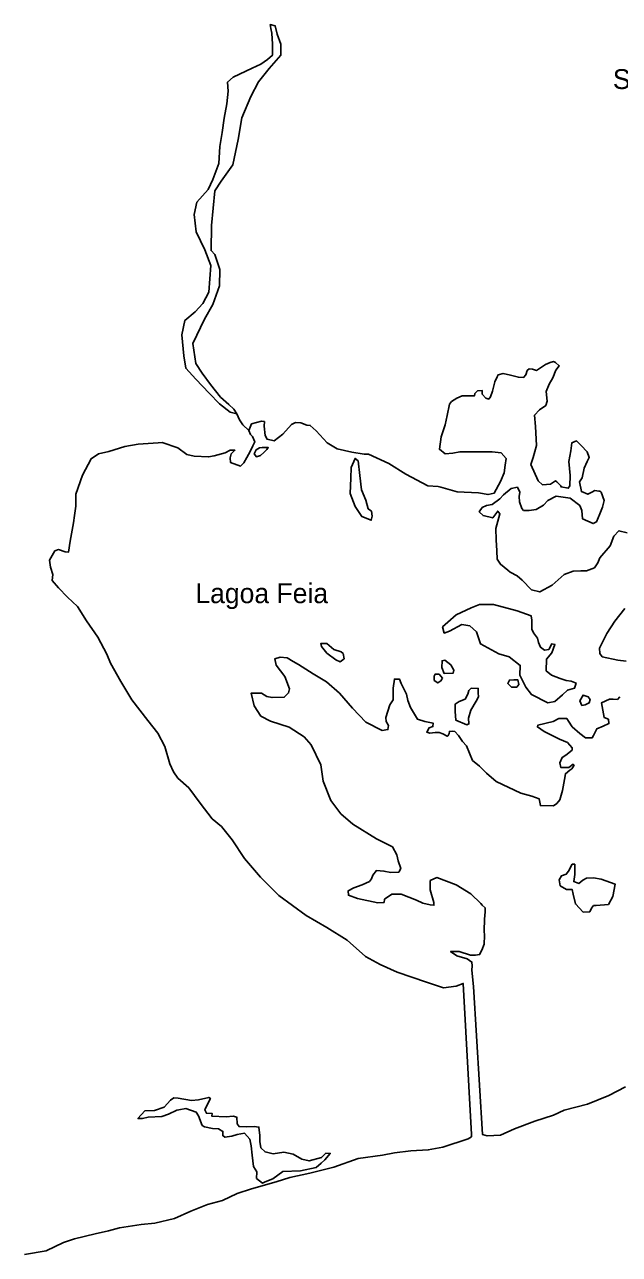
# Model space of a CAD drawing. Extents: x 662444 to 1640468, y 7452018 to 9606170.
# Drawn here: x 867707 to 886730, y 7540624 to 7579922 of the extents above; entities that cross this region are included whole.
import ezdxf

# ---------------------------------------------------------------- set-up
doc = ezdxf.new("R2010")
doc.units = 0
doc.layers.add('Level 1', color=7, linetype='Continuous')
doc.layers.add('Level 3', color=7, linetype='Continuous')

msp = doc.modelspace()

# ---------------------------------------------------------------- linework, layer by layer
at = {"layer": 'Level 1'}
for points in [[(874882, 7566950), (874689, 7567132), (874579, 7567290), (874491, 7567481), (874285, 7567541), (873940, 7567804), (873606, 7568145), (873182, 7568587), (872859, 7568939), (872796, 7569340), (872740, 7570006), (872833, 7570470), (873161, 7570740), (873405, 7571011), (873600, 7571373), (873630, 7571793), (873661, 7572225), (873477, 7572729), (873190, 7573301), (873131, 7573857), (873212, 7574243), (873574, 7574656), (873726, 7574974), (873924, 7575480), (873948, 7576022), (874031, 7576475), (874093, 7576929), (874176, 7577392), (874217, 7577791), (874193, 7578080), (874383, 7578241), (874990, 7578527), (875262, 7578653), (875473, 7578804), (875632, 7578944), (875640, 7579299), (875617, 7579643), (875579, 7579799), (875561, 7579922), (875716, 7579885), (875782, 7579617), (875899, 7579293), (875901, 7578949), (875528, 7578514), (875187, 7578089), (874948, 7577629), (874652, 7576938), (874543, 7576252), (874368, 7575436), (873994, 7574923), (873790, 7574607), (873681, 7573500), (873673, 7572702), (873794, 7572577), (873948, 7572096), (873946, 7571575), (873725, 7570981), (873466, 7570511), (873085, 7569732), (873184, 7569087), (873383, 7568782), (873654, 7568421), (873976, 7568014), (874239, 7567786), (874401, 7567638), (874491, 7567481)], [(879897, 7565555), (880602, 7565183), (880933, 7565164), (881015, 7565140), (881539, 7564994), (882221, 7564955), (882530, 7564903), (882728, 7564954), (882923, 7565326), (883044, 7565601), (883081, 7565844), (883106, 7566054), (882945, 7566236), (882656, 7566265), (882098, 7566267), (881622, 7566268), (881403, 7566228), (881154, 7566201), (880972, 7566350), (881033, 7566748), (881156, 7567133), (881225, 7567431), (881296, 7567795), (881360, 7567882), (881529, 7567989), (881696, 7568063), (881944, 7568057), (882100, 7568064), (882101, 7568130), (882196, 7568217), (882341, 7568225), (882339, 7568114), (882460, 7567989), (882552, 7567953), (882606, 7568030), (882672, 7568205), (882741, 7568503), (882818, 7568668), (882850, 7568734), (883007, 7568774), (883243, 7568724), (883500, 7568651), (883666, 7568647), (883740, 7568734), (883775, 7568866), (883848, 7568920), (883952, 7568906), (884075, 7568870), (884369, 7569063), (884516, 7569126), (884620, 7569156), (884681, 7569122), (884803, 7569019), (884696, 7568877), (884597, 7568636), (884488, 7568428), (884390, 7568197), (884424, 7567886), (884379, 7567754), (884179, 7567614), (884019, 7567441), (884042, 7567074), (884079, 7566474), (883976, 7566088), (883899, 7565869), (884134, 7565341), (884265, 7565216), (884525, 7565232), (884682, 7565339), (884733, 7565316), (884854, 7565180), (884864, 7565146), (885091, 7565107), (885144, 7565184), (885152, 7565516), (885111, 7565961), (885171, 7566303), (885209, 7566558), (885355, 7566621), (885507, 7566473), (885698, 7566268), (885766, 7566089), (885701, 7565958), (885603, 7565749), (885533, 7565440), (885458, 7565309), (885512, 7564997), (885717, 7564915), (885843, 7564978), (885947, 7565031), (886071, 7565017), (886113, 7565016), (886143, 7564982), (886240, 7564713), (886193, 7564504), (886105, 7564284), (885995, 7564032), (885891, 7563979), (885553, 7564131), (885528, 7564398), (885460, 7564555)], [(880057, 7543933), (880616, 7543964), (881083, 7544052), (881895, 7544321), (882000, 7544385), (882002, 7544451), (881737, 7549283), (881508, 7549200), (881103, 7549143), (880560, 7549323), (879627, 7549645), (879075, 7549891), (878606, 7550146), (878019, 7550660), (877377, 7551074), (876715, 7551456), (875841, 7552087), (875255, 7552678), (874743, 7553278), (874343, 7553875), (874002, 7554294), (873708, 7554545), (873327, 7555042), (872956, 7555528), (872612, 7555846), (872472, 7556049), (872354, 7556296), (872191, 7556855), (871964, 7557281), (871653, 7557688), (871141, 7558343), (870782, 7558929), (870455, 7559513), (870338, 7559804), (870050, 7560343), (869691, 7560873), (869401, 7561323), (869077, 7561630), (868795, 7561925), (868594, 7562163), (868608, 7562351), (868541, 7562586), (868505, 7562808), (868678, 7563104), (868792, 7563145), (869008, 7563074), (869111, 7563060), (869161, 7563414), (869267, 7563999), (869304, 7564231), (869342, 7564530), (869351, 7564918), (869562, 7565523), (869833, 7566049), (870074, 7566210), (870407, 7566279), (870918, 7566445), (871344, 7566512), (871976, 7566553), (872110, 7566572), (872603, 7566394), (872898, 7566187), (873135, 7566126), (873589, 7566105), (873766, 7566145), (874120, 7566236), (874287, 7566321), (874432, 7566318), (874316, 7566209), (874282, 7566077), (874289, 7565933), (874617, 7565814), (874723, 7565922), (874820, 7566087), (874918, 7566284), (875005, 7566459), (875070, 7566591), (874991, 7566759), (874931, 7566827), (874882, 7566950), (874969, 7567159), (875282, 7567251), (875375, 7567238), (875371, 7567094), (875406, 7566794), (875465, 7566670), (875691, 7566620), (875965, 7566836), (876242, 7567140), (876367, 7567203), (876543, 7567199), (876738, 7567117), (876841, 7567114), (877034, 7566943), (877387, 7566558), (877703, 7566362), (878176, 7566262), (878568, 7566197), (878702, 7566194), (879357, 7565901), (879897, 7565555)], [(875303, 7566408), (875500, 7566403), (875457, 7566349), (875362, 7566251), (875256, 7566154), (875121, 7566113), (875050, 7566203), (875115, 7566335), (875220, 7566399), (875303, 7566408)], [(878691, 7564452), (878803, 7564372), (878820, 7564216), (878796, 7564084), (878489, 7564202), (878279, 7564518), (878124, 7564943), (878136, 7565431), (878154, 7565774), (878275, 7566060), (878376, 7565980), (878427, 7565513), (878478, 7565057), (878615, 7564721), (878691, 7564452)], [(885460, 7564555), (885155, 7564784), (884712, 7564850), (884439, 7564713), (884301, 7564561), (884070, 7564422), (883842, 7564395), (883666, 7564399), (883606, 7564456), (883538, 7564668), (883522, 7564846), (883546, 7564979), (883467, 7565136), (883269, 7565096), (883026, 7564891), (882910, 7564772), (882657, 7564590), (882480, 7564550), (882344, 7564486), (882248, 7564356), (882369, 7564231), (882678, 7564157), (882838, 7564375), (882908, 7564284), (882773, 7563822), (882785, 7563455), (882807, 7563111), (882822, 7562844), (882931, 7562675), (883165, 7562492), (883235, 7562424), (883460, 7562307), (883622, 7562170), (883915, 7561864), (884182, 7561791), (884581, 7562014), (884961, 7562349), (885253, 7562452), (885492, 7562469), (885678, 7562464), (885928, 7562558), (886036, 7562722), (886102, 7562886), (886432, 7563267), (886553, 7563574), (886713, 7563748), (886980, 7563686)], [(884437, 7558246), (883916, 7558514), (883736, 7558751), (883548, 7559133), (883556, 7559443), (883201, 7559718), (882872, 7559815), (882290, 7560129), (882155, 7560520), (881942, 7560714), (881695, 7560753), (881297, 7560541), (881130, 7560478), (881073, 7560679), (881242, 7560831), (881506, 7561057), (881987, 7561289), (882259, 7561394), (882704, 7561394), (883464, 7561187), (883905, 7561032), (883932, 7560887), (883925, 7560599), (883985, 7560487), (884115, 7560317), (884143, 7560172), (884211, 7560026), (884333, 7559935), (884468, 7559954), (884566, 7560129), (884669, 7560115), (884569, 7559851), (884399, 7559645), (884389, 7559268), (884562, 7559130), (884839, 7559024), (885023, 7558964), (885188, 7558938), (885342, 7558878), (885296, 7558713), (885067, 7558652), (884909, 7558501), (884666, 7558296), (884437, 7558246)], [(886900, 7561258), (886580, 7560856), (886332, 7560463), (886093, 7559991), (886099, 7559825), (886180, 7559723), (886684, 7559611), (886941, 7559582)], [(877371, 7559837), (877200, 7560052), (877181, 7560141), (877368, 7560147), (877601, 7559953), (877827, 7559881), (877898, 7559824), (877925, 7559657), (877798, 7559560), (877665, 7559619), (877371, 7559837)], [(884942, 7557746), (884787, 7557749), (884609, 7557654), (884120, 7557533), (884108, 7557478), (884321, 7557328), (884812, 7557083), (885068, 7556977), (885219, 7556807), (885217, 7556741), (885017, 7556579), (884901, 7556504), (884824, 7556329), (884852, 7556184), (884893, 7556183), (885110, 7556178), (885247, 7556285), (885278, 7556262), (885213, 7556142), (885139, 7556099), (885002, 7555981), (884977, 7555804), (884906, 7555450), (884827, 7555153), (884731, 7555033), (884625, 7554958), (884202, 7554968), (884166, 7555180), (883930, 7555264), (883581, 7555361), (882783, 7555735), (882479, 7555998), (882257, 7556225), (882034, 7556408), (881839, 7556878), (881708, 7557015), (881588, 7557206), (881467, 7557331), (881385, 7557344), (881292, 7557335), (881290, 7557269), (881257, 7557203), (881216, 7557182), (881083, 7557263), (880970, 7557299), (880836, 7557302), (880670, 7557284), (880567, 7557309), (880643, 7557451), (880768, 7557492), (880771, 7557603), (880503, 7557654), (880277, 7557726), (880049, 7558098), (879961, 7558321), (879924, 7558522), (879747, 7558870), (879698, 7559004), (879533, 7559008), (879495, 7558721), (879490, 7558510), (879496, 7558344), (879389, 7558180), (879255, 7557784), (879273, 7557650), (879342, 7557527), (879328, 7557394), (879142, 7557365), (878621, 7557633), (878197, 7558076), (877774, 7558563), (877359, 7558916), (876931, 7559171), (876462, 7559470), (876299, 7559574), (876105, 7559690), (875878, 7559706), (875712, 7559655), (875758, 7559454), (876029, 7559092), (876175, 7558701), (876151, 7558568), (876013, 7558427), (875620, 7558415), (875455, 7558452), (875282, 7558556), (874993, 7558563), (874951, 7558553), (875045, 7558151), (875265, 7557824), (875571, 7557662), (876166, 7557470), (876645, 7557159), (876876, 7556909), (877182, 7556270), (877252, 7555747), (877506, 7555131), (877826, 7554702), (878201, 7554371), (878965, 7553898), (879476, 7553652)], [(881343, 7559464), (881432, 7559295), (881409, 7559196), (881130, 7559181), (881052, 7559382), (881057, 7559593), (881150, 7559613), (881343, 7559464)], [(881074, 7559038), (881021, 7558950), (880926, 7558886), (880804, 7558967), (880807, 7559100), (880840, 7559165), (880964, 7559162), (881074, 7559038)], [(883281, 7558751), (883159, 7558865), (883214, 7558975), (883348, 7558983), (883483, 7558979), (883510, 7558834), (883446, 7558747), (883281, 7558751)], [(882218, 7558444), (882153, 7558302), (881980, 7558017), (881902, 7557764), (881918, 7557575), (881855, 7557544), (881497, 7557696), (881473, 7557974), (881478, 7558207), (881604, 7558293), (881792, 7558366), (881879, 7558530), (881913, 7558640), (881987, 7558716), (882214, 7558711), (882211, 7558567), (882218, 7558444)], [(886748, 7558445), (886663, 7558358), (886529, 7558361), (886415, 7558364), (886154, 7558248), (886246, 7557780), (886379, 7557722), (886396, 7557588), (886208, 7557504), (886009, 7557420), (885901, 7557201), (885858, 7557135), (885640, 7557130), (885468, 7557267), (885215, 7557484), (885105, 7557664), (885045, 7557743), (884942, 7557746)], [(885531, 7558164), (885462, 7558310), (885570, 7558496), (885734, 7558436), (885794, 7558357), (885761, 7558247), (885635, 7558184), (885531, 7558164)], [(879476, 7553652), (879614, 7553394), (879651, 7553205), (879738, 7552958), (879673, 7552838), (879425, 7552822), (879199, 7552872), (878961, 7552888), (878844, 7552747), (878800, 7552626), (878736, 7552539), (878506, 7552434), (878235, 7552340), (878057, 7552245), (878064, 7552100), (878350, 7551994), (879009, 7551856), (879206, 7551873), (879218, 7551973), (879450, 7552133), (879749, 7552137), (880241, 7551948), (880445, 7551843), (880682, 7551793), (880795, 7551779), (880797, 7551868), (880673, 7552270), (880680, 7552570), (880889, 7552664), (881514, 7552438), (881983, 7552150), (882295, 7551832), (882336, 7551786), (882437, 7551695), (882434, 7551573), (882418, 7551340), (882409, 7550964), (882415, 7550819), (882409, 7550542), (882331, 7550344), (882256, 7550202), (882131, 7550183), (881966, 7550187), (881607, 7550306), (881328, 7550302), (881531, 7550164), (881860, 7550067), (882012, 7549964), (882019, 7549842), (882006, 7549709), (882065, 7549186), (882353, 7544454), (882497, 7544417), (882931, 7544429), (883370, 7544640), (884027, 7544879), (884621, 7545075), (884966, 7545233), (885704, 7545425), (886393, 7545697), (886927, 7545983)], [(886150, 7552613), (886590, 7552458), (886519, 7552061), (886378, 7551809), (885984, 7551775), (885902, 7551777), (885838, 7551689), (885783, 7551569), (885566, 7551563), (885324, 7551824), (885249, 7552136), (885221, 7552281), (885036, 7552286), (884832, 7552402), (884805, 7552591), (884881, 7552722), (885027, 7552774), (885102, 7552872), (885221, 7553091), (885303, 7553089), (885306, 7552767), (885269, 7552535), (885433, 7552476), (885560, 7552584), (885675, 7552647), (885903, 7552653), (886150, 7552613)], [(875645, 7543041), (875405, 7542947), (875311, 7542905), (875128, 7543054), (875133, 7543264), (875024, 7543433), (874981, 7543800), (874957, 7544089), (874910, 7544301), (874739, 7544494), (874501, 7544455), (874334, 7544404), (874116, 7544365), (874045, 7544422), (874049, 7544555), (873906, 7544636), (873720, 7544651), (873463, 7544702), (873382, 7544748), (873265, 7545050), (873196, 7545174), (872867, 7545282), (872639, 7545243), (872577, 7545233), (872305, 7545106), (872097, 7545034), (871663, 7545011), (871476, 7544971), (871331, 7544963), (871554, 7545213), (871864, 7545217), (872176, 7545331), (872378, 7545548), (872483, 7545623), (872617, 7545620), (873049, 7545543), (873267, 7545560), (873599, 7545641), (873650, 7545607), (873542, 7545399), (873476, 7545245), (873525, 7545133), (873701, 7545129), (873699, 7545040), (874153, 7545018), (874381, 7545046), (874493, 7545010), (874509, 7544799), (874569, 7544709), (874817, 7544703), (875054, 7544708), (875199, 7544694), (875234, 7544426), (875229, 7544227), (875265, 7544026), (875397, 7543901), (875653, 7543840), (875996, 7543887), (876294, 7543824), (876569, 7543662), (876805, 7543612), (877200, 7543725), (877338, 7543855), (877482, 7543851), (877312, 7543644), (877196, 7543536), (877027, 7543396), (876529, 7543297), (875971, 7543277), (875645, 7543041)], [(867706, 7540624), (868401, 7540740), (868954, 7541005), (869308, 7541118), (869963, 7541280), (870388, 7541381), (870742, 7541472), (871436, 7541578), (871871, 7541623), (872505, 7541774), (873027, 7542006), (873559, 7542215), (874037, 7542348), (874507, 7542569), (874965, 7542714), (875756, 7542939), (876193, 7543084), (876827, 7543224), (877596, 7543416), (878377, 7543685), (879155, 7543800), (879539, 7543868), (880057, 7543933)]]:
    msp.add_lwpolyline(points, dxfattribs=at)

# ---------------------------------------------------------------- texts
at = {"layer": 'Level 3'}
for s, height, p in [('SANTO SEBASTIÃO DE CAMPOS', 635.42, (886518, 7577863)), ('Lagoa Feia', 634.6, (873168, 7561434))]:
    msp.add_text(s, height=height, dxfattribs=at).set_placement(p)

doc.saveas('drawing.dxf')
